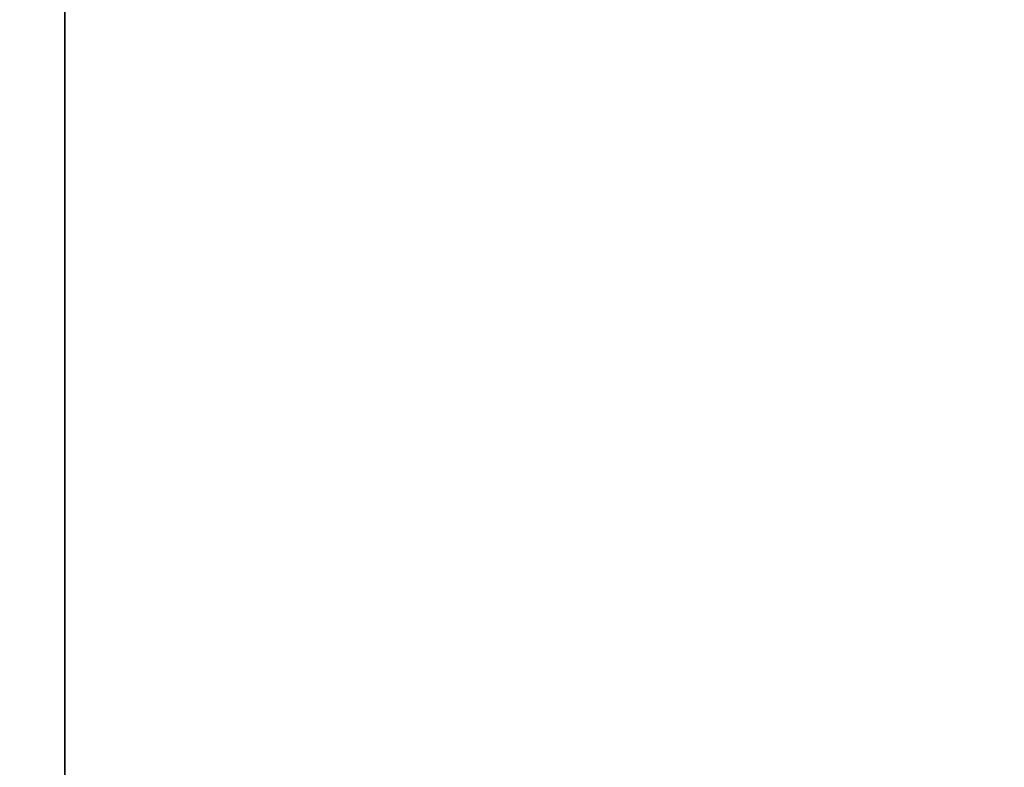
# Model space of a CAD drawing. Extents: x 0 to 80, y 0 to 80.
# Tile 453 of 656: x 9.281765 to 9.283046, y 35.420339 to 35.42131. Entities that reach past the tile are written whole.
import ezdxf

# ---------------------------------------------------------------- set-up
doc = ezdxf.new("R2010")
doc.units = 0
doc.header["$LTSCALE"] = 25.4
doc.layers.get('0').update_dxf_attribs({"color": 13, "linetype": 'CONTINUOUS'})

# ---------------------------------------------------------------- blocks, each defined once
blk = doc.blocks.new('ORBIT-I-KINKIET-20-7806-78')
at = {"color": 7}
blk.add_line((25.6784382, 35.7683601, 302.7523499), (25.6784382, 35.64608, 302.7523499), dxfattribs=at)
mesh = blk.add_polyface(dxfattribs=at)
corners = [(25.9350891, 35.7683601, 344.9284973), (25.2029629, 35.64608, 344.5432434), (25.9350891, 35.64608, 344.9284973)]
mesh.append_faces([[corners[k] for k in face] for face in [(0, 1, 2)]], dxfattribs={"color": 7})
mesh = blk.add_polyface(dxfattribs=at)
corners = [(25.9350891, 35.7683601, 344.9284973), (25.2029629, 35.7683601, 344.5432434), (25.2029629, 35.64608, 344.5432434)]
mesh.append_faces([[corners[k] for k in face] for face in [(0, 1, 2)]], dxfattribs={"color": 7})
mesh = blk.add_polyface(dxfattribs=at)
corners = [(26.4027424, 35.64608, 302.3838806), (25.6784382, 35.7683601, 302.7523499), (26.4027424, 35.7683601, 302.3838806)]
mesh.append_faces([[corners[k] for k in face] for face in [(0, 1, 2)]], dxfattribs={"color": 7})
mesh = blk.add_polyface(dxfattribs=at)
corners = [(26.4027424, 35.64608, 302.3838806), (25.6784382, 35.64608, 302.7523499), (25.6784382, 35.7683601, 302.7523499)]
mesh.append_faces([[corners[k] for k in face] for face in [(0, 1, 2)]], dxfattribs={"color": 7})

msp = doc.modelspace()

# ---------------------------------------------------------------- block references
at = {"color": 0}
msp.add_blockref('ORBIT-I-KINKIET-20-7806-78', (-16.3966141, -0.3460782, -57.5), dxfattribs=at)

doc.saveas('drawing.dxf')
